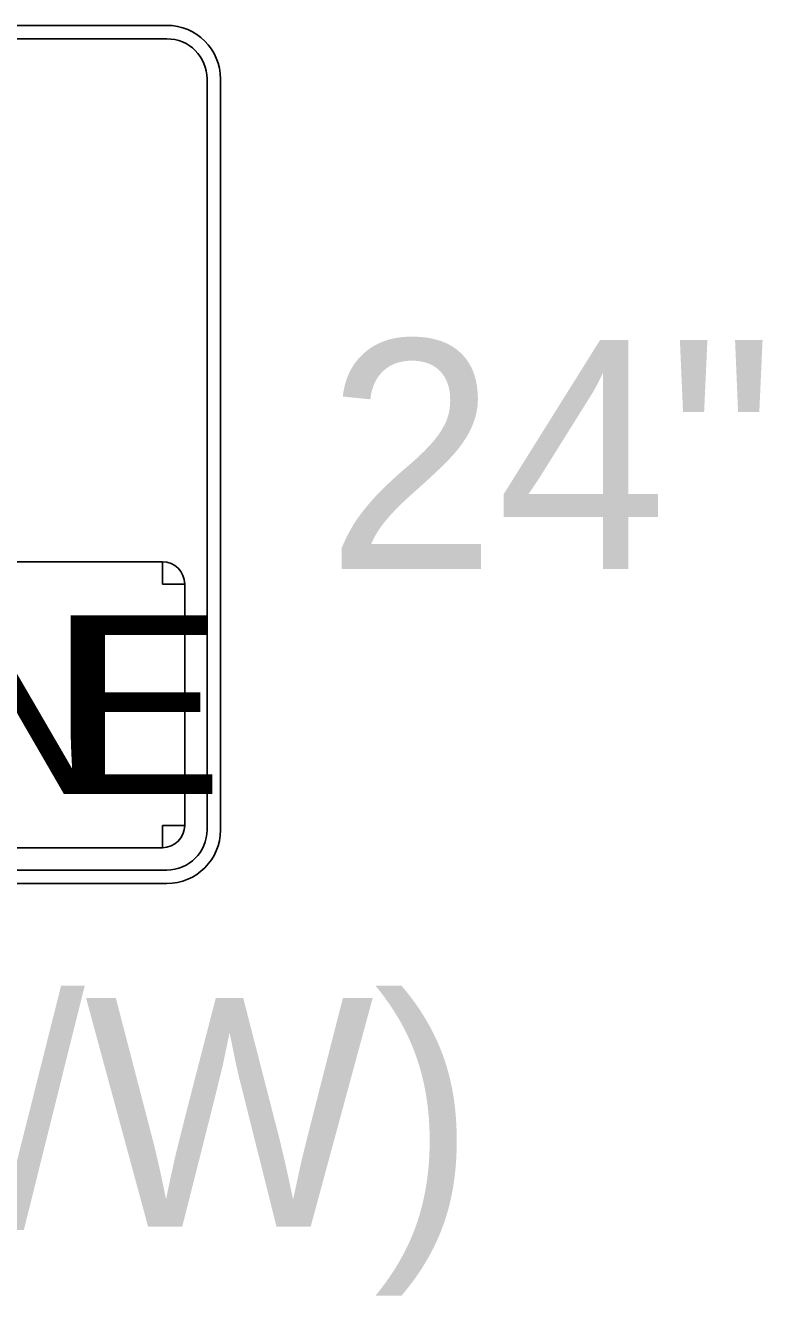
# Model space of a CAD drawing. Extents: x 99958 to 100176, y 99935 to 100011.
# Drawn here: x 100085.591 to 100085.8228, y 99973.2103 to 99973.61 of the extents above; entities that cross this region are included whole.
import ezdxf

# ---------------------------------------------------------------- set-up
doc = ezdxf.new("R2010")
doc.units = 0
doc.layers.add('TR_SN_ConstructionSigns', color=7, linetype='Continuous')

msp = doc.modelspace()

# ---------------------------------------------------------------- linework, layer by layer
at = {"layer": 'TR_SN_ConstructionSigns'}
for p, q in [((100085.63549, 99973.61001), (100085.33174, 99973.61001)), ((100085.63549, 99973.61001), (100085.33174, 99973.61001)), ((100085.33174, 99973.61001), (100085.63549, 99973.61001)), ((100085.33174, 99973.60579), (100085.63549, 99973.60579)), ((100085.64815, 99973.59314), (100085.64815, 99973.35689)), ((100085.65237, 99973.35689), (100085.65237, 99973.59314)), ((100085.65237, 99973.35689), (100085.65237, 99973.59314)), ((100085.65237, 99973.59314), (100085.65237, 99973.35689)), ((100085.63409, 99973.44126), (100085.33315, 99973.44126)), ((100085.63409, 99973.44126), (100085.63409, 99973.43423)), ((100085.63409, 99973.43423), (100085.63409, 99973.44126)), ((100085.63409, 99973.43423), (100085.64112, 99973.43423)), ((100085.64112, 99973.43423), (100085.63409, 99973.43423)), ((100085.64112, 99973.35829), (100085.64112, 99973.43423)), ((100085.64112, 99973.35829), (100085.63409, 99973.35829)), ((100085.63409, 99973.35829), (100085.63409, 99973.35126)), ((100085.63409, 99973.35126), (100085.63409, 99973.35829)), ((100085.63409, 99973.35829), (100085.64112, 99973.35829)), ((100085.33315, 99973.35126), (100085.63409, 99973.35126)), ((100085.63549, 99973.34423), (100085.33174, 99973.34423)), ((100085.33174, 99973.34001), (100085.63549, 99973.34001)), ((100085.33174, 99973.34001), (100085.63549, 99973.34001)), ((100085.63549, 99973.34001), (100085.33174, 99973.34001))]:
    msp.add_line(p, q, dxfattribs=at)
for centre, radius, start, end in [((100085.63549, 99973.59314), 0.01688, 0, 90), ((100085.63549, 99973.59314), 0.01688, 0, 90), ((100085.63549, 99973.59314), 0.01688, 0, 90), ((100085.63549, 99973.59314), 0.01266, 0, 90), ((100085.63409, 99973.43423), 0.00703, 0, 90), ((100085.63409, 99973.35829), 0.00703, 270, 0), ((100085.63549, 99973.35689), 0.01688, 270, 0), ((100085.63549, 99973.35689), 0.01688, 270, 0), ((100085.63549, 99973.35689), 0.01266, 270, 0), ((100085.63549, 99973.35689), 0.01688, 270, 0)]:
    msp.add_arc(centre, radius, start, end, dxfattribs=at)

# ---------------------------------------------------------------- texts
for s, p in [('24"', (100085.68561, 99973.43901)), ('R3-17 (B/W)', (100085.19766, 99973.23201))]:
    msp.add_text(s, height=0.072, rotation=360, dxfattribs=at).set_placement(p)
for s, p in [('N', (100085.56341, 99973.36814)), ('E', (100085.60284, 99973.36814))]:
    msp.add_text(s, height=0.05625, dxfattribs=at).set_placement(p)

doc.saveas('drawing.dxf')
